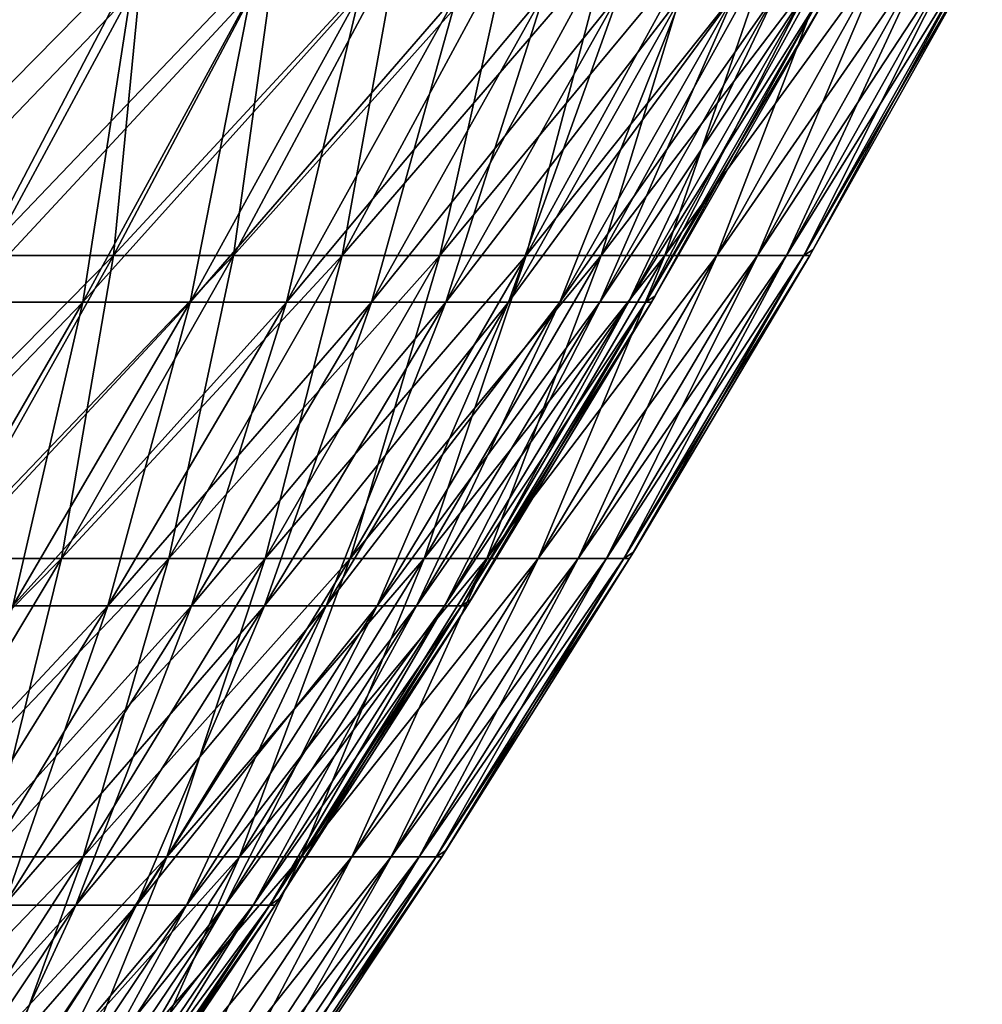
# Model space of a CAD drawing. Header units: millimetres. Extents: x -250 to 250, y 3898 to 4150.
# Tile 535 of 558: x 203 to 220, y 4012 to 4029. Entities that reach past the tile are written whole.
import ezdxf

# ---------------------------------------------------------------- set-up
doc = ezdxf.new("R2010")
doc.units = ezdxf.units.MM
doc.header["$LTSCALE"] = 5.599365
for name, color, linetype in [('2', 7, 'CONTINUOUS'), ('3', 7, 'CONTINUOUS'), ('4', 7, 'CONTINUOUS'), ('5', 7, 'CONTINUOUS')]:
    doc.layers.add(name, color=color, linetype=linetype)

msp = doc.modelspace()

# ---------------------------------------------------------------- linework, layer by layer
at = {"layer": '2', "color": 251, "linetype": 'Continuous', "true_color": 0x504f50}
for points in [[(201.87, 4024.971, -78.205), (199.366, 4024.971, -84.384), (204.715, 4030.408, -79.307), (201.87, 4024.971, -78.205)], [(204.715, 4030.408, -79.307), (199.366, 4024.971, -84.384), (202.176, 4030.408, -85.574), (204.715, 4030.408, -79.307)], [(204.183, 4024.971, -71.951), (201.87, 4024.971, -78.205), (207.06, 4030.408, -72.965), (204.183, 4024.971, -71.951)], [(207.06, 4030.408, -72.965), (201.87, 4024.971, -78.205), (204.715, 4030.408, -79.307), (207.06, 4030.408, -72.965)], [(206.302, 4024.971, -65.629), (204.183, 4024.971, -71.951), (209.209, 4030.408, -66.554), (206.302, 4024.971, -65.629)], [(209.209, 4030.408, -66.554), (204.183, 4024.971, -71.951), (207.06, 4030.408, -72.965), (209.209, 4030.408, -66.554)], [(208.225, 4024.971, -59.245), (206.302, 4024.971, -65.629), (211.159, 4030.408, -60.08), (208.225, 4024.971, -59.245)], [(211.159, 4030.408, -60.08), (206.302, 4024.971, -65.629), (209.209, 4030.408, -66.554), (211.159, 4030.408, -60.08)], [(209.951, 4024.971, -52.805), (208.225, 4024.971, -59.245), (212.909, 4030.408, -53.549), (209.951, 4024.971, -52.805)], [(212.909, 4030.408, -53.549), (208.225, 4024.971, -59.245), (211.159, 4030.408, -60.08), (212.909, 4030.408, -53.549)], [(211.477, 4024.971, -46.314), (209.951, 4024.971, -52.805), (214.457, 4030.408, -46.967), (211.477, 4024.971, -46.314)], [(214.457, 4030.408, -46.967), (209.951, 4024.971, -52.805), (212.909, 4030.408, -53.549), (214.457, 4030.408, -46.967)], [(212.803, 4024.971, -39.78), (211.477, 4024.971, -46.314), (215.802, 4030.408, -40.34), (212.803, 4024.971, -39.78)], [(215.802, 4030.408, -40.34), (211.477, 4024.971, -46.314), (214.457, 4030.408, -46.967), (215.802, 4030.408, -40.34)], [(213.927, 4024.971, -33.208), (212.803, 4024.971, -39.78), (216.942, 4030.408, -33.676), (213.927, 4024.971, -33.208)], [(216.942, 4030.408, -33.676), (212.803, 4024.971, -39.78), (215.802, 4030.408, -40.34), (216.942, 4030.408, -33.676)], [(214.848, 4024.971, -26.604), (213.927, 4024.971, -33.208), (217.876, 4030.408, -26.979), (214.848, 4024.971, -26.604)], [(217.876, 4030.408, -26.979), (213.927, 4024.971, -33.208), (216.942, 4030.408, -33.676), (217.876, 4030.408, -26.979)], [(215.566, 4024.971, -19.975), (214.848, 4024.971, -26.604), (218.604, 4030.408, -20.257), (215.566, 4024.971, -19.975)], [(218.604, 4030.408, -20.257), (214.848, 4024.971, -26.604), (217.876, 4030.408, -26.979), (218.604, 4030.408, -20.257)], [(216.079, 4024.971, -13.327), (215.566, 4024.971, -19.975), (219.124, 4030.408, -13.515), (216.079, 4024.971, -13.327)], [(219.124, 4030.408, -13.515), (215.566, 4024.971, -19.975), (218.604, 4030.408, -20.257), (219.124, 4030.408, -13.515)], [(216.387, 4024.971, -6.667), (216.079, 4024.971, -13.327), (219.436, 4030.408, -6.761), (216.387, 4024.971, -6.667)], [(219.436, 4030.408, -6.761), (216.079, 4024.971, -13.327), (219.124, 4030.408, -13.515), (219.436, 4030.408, -6.761)], [(216.552, 4025.078), (216.387, 4024.971, -6.667), (219.54, 4030.408), (216.552, 4025.078)], [(219.54, 4030.408), (216.387, 4024.971, -6.667), (219.436, 4030.408, -6.761), (219.54, 4030.408)], [(216.489, 4024.971), (216.387, 4024.971, -6.667), (216.552, 4025.078), (216.489, 4024.971)], [(201.179, 4019.611, -70.893), (198.9, 4019.611, -77.054), (204.183, 4024.971, -71.951), (201.179, 4019.611, -70.893)], [(204.183, 4024.971, -71.951), (198.9, 4019.611, -77.054), (201.87, 4024.971, -78.205), (204.183, 4024.971, -71.951)], [(203.266, 4019.611, -64.664), (201.179, 4019.611, -70.893), (206.302, 4024.971, -65.629), (203.266, 4019.611, -64.664)], [(206.302, 4024.971, -65.629), (201.179, 4019.611, -70.893), (204.183, 4024.971, -71.951), (206.302, 4024.971, -65.629)], [(205.161, 4019.611, -58.373), (203.266, 4019.611, -64.664), (208.225, 4024.971, -59.245), (205.161, 4019.611, -58.373)], [(208.225, 4024.971, -59.245), (203.266, 4019.611, -64.664), (206.302, 4024.971, -65.629), (208.225, 4024.971, -59.245)], [(206.862, 4019.611, -52.028), (205.161, 4019.611, -58.373), (209.951, 4024.971, -52.805), (206.862, 4019.611, -52.028)], [(209.951, 4024.971, -52.805), (205.161, 4019.611, -58.373), (208.225, 4024.971, -59.245), (209.951, 4024.971, -52.805)], [(208.366, 4019.611, -45.633), (206.862, 4019.611, -52.028), (211.477, 4024.971, -46.314), (208.366, 4019.611, -45.633)], [(211.477, 4024.971, -46.314), (206.862, 4019.611, -52.028), (209.951, 4024.971, -52.805), (211.477, 4024.971, -46.314)], [(209.672, 4019.611, -39.195), (208.366, 4019.611, -45.633), (212.803, 4024.971, -39.78), (209.672, 4019.611, -39.195)], [(212.803, 4024.971, -39.78), (208.366, 4019.611, -45.633), (211.477, 4024.971, -46.314), (212.803, 4024.971, -39.78)], [(210.78, 4019.611, -32.719), (209.672, 4019.611, -39.195), (213.927, 4024.971, -33.208), (210.78, 4019.611, -32.719)], [(213.927, 4024.971, -33.208), (209.672, 4019.611, -39.195), (212.803, 4024.971, -39.78), (213.927, 4024.971, -33.208)], [(211.687, 4019.611, -26.213), (210.78, 4019.611, -32.719), (214.848, 4024.971, -26.604), (211.687, 4019.611, -26.213)], [(214.848, 4024.971, -26.604), (210.78, 4019.611, -32.719), (213.927, 4024.971, -33.208), (214.848, 4024.971, -26.604)], [(212.394, 4019.611, -19.681), (211.687, 4019.611, -26.213), (215.566, 4024.971, -19.975), (212.394, 4019.611, -19.681)], [(215.566, 4024.971, -19.975), (211.687, 4019.611, -26.213), (214.848, 4024.971, -26.604), (215.566, 4024.971, -19.975)], [(212.899, 4019.611, -13.131), (212.394, 4019.611, -19.681), (216.079, 4024.971, -13.327), (212.899, 4019.611, -13.131)], [(216.079, 4024.971, -13.327), (212.394, 4019.611, -19.681), (215.566, 4024.971, -19.975), (216.079, 4024.971, -13.327)], [(213.203, 4019.611, -6.569), (212.899, 4019.611, -13.131), (216.387, 4024.971, -6.667), (213.203, 4019.611, -6.569)], [(216.387, 4024.971, -6.667), (212.899, 4019.611, -13.131), (216.079, 4024.971, -13.327), (216.387, 4024.971, -6.667)], [(213.372, 4019.722), (213.203, 4019.611, -6.569), (216.489, 4024.971), (213.372, 4019.722)], [(216.489, 4024.971), (213.203, 4019.611, -6.569), (216.387, 4024.971, -6.667), (216.489, 4024.971)], [(213.304, 4019.611), (213.203, 4019.611, -6.569), (213.372, 4019.722), (213.304, 4019.611)], [(200.104, 4014.332, -63.658), (198.049, 4014.332, -69.79), (203.266, 4019.611, -64.664), (200.104, 4014.332, -63.658)], [(203.266, 4019.611, -64.664), (198.049, 4014.332, -69.79), (201.179, 4019.611, -70.893), (203.266, 4019.611, -64.664)], [(201.97, 4014.332, -57.465), (200.104, 4014.332, -63.658), (205.161, 4019.611, -58.373), (201.97, 4014.332, -57.465)], [(205.161, 4019.611, -58.373), (200.104, 4014.332, -63.658), (203.266, 4019.611, -64.664), (205.161, 4019.611, -58.373)], [(203.644, 4014.332, -51.218), (201.97, 4014.332, -57.465), (206.862, 4019.611, -52.028), (203.644, 4014.332, -51.218)], [(206.862, 4019.611, -52.028), (201.97, 4014.332, -57.465), (205.161, 4019.611, -58.373), (206.862, 4019.611, -52.028)], [(205.124, 4014.332, -44.923), (203.644, 4014.332, -51.218), (208.366, 4019.611, -45.633), (205.124, 4014.332, -44.923)], [(208.366, 4019.611, -45.633), (203.644, 4014.332, -51.218), (206.862, 4019.611, -52.028), (208.366, 4019.611, -45.633)], [(206.411, 4014.332, -38.585), (205.124, 4014.332, -44.923), (209.672, 4019.611, -39.195), (206.411, 4014.332, -38.585)], [(209.672, 4019.611, -39.195), (205.124, 4014.332, -44.923), (208.366, 4019.611, -45.633), (209.672, 4019.611, -39.195)], [(207.501, 4014.332, -32.21), (206.411, 4014.332, -38.585), (210.78, 4019.611, -32.719), (207.501, 4014.332, -32.21)], [(210.78, 4019.611, -32.719), (206.411, 4014.332, -38.585), (209.672, 4019.611, -39.195), (210.78, 4019.611, -32.719)], [(208.394, 4014.332, -25.805), (207.501, 4014.332, -32.21), (211.687, 4019.611, -26.213), (208.394, 4014.332, -25.805)], [(211.687, 4019.611, -26.213), (207.501, 4014.332, -32.21), (210.78, 4019.611, -32.719), (211.687, 4019.611, -26.213)], [(209.09, 4014.332, -19.375), (208.394, 4014.332, -25.805), (212.394, 4019.611, -19.681), (209.09, 4014.332, -19.375)], [(212.394, 4019.611, -19.681), (208.394, 4014.332, -25.805), (211.687, 4019.611, -26.213), (212.394, 4019.611, -19.681)], [(209.588, 4014.332, -12.927), (209.09, 4014.332, -19.375), (212.899, 4019.611, -13.131), (209.588, 4014.332, -12.927)], [(212.899, 4019.611, -13.131), (209.09, 4014.332, -19.375), (212.394, 4019.611, -19.681), (212.899, 4019.611, -13.131)], [(209.886, 4014.332, -6.467), (209.588, 4014.332, -12.927), (213.203, 4019.611, -6.569), (209.886, 4014.332, -6.467)], [(213.203, 4019.611, -6.569), (209.588, 4014.332, -12.927), (212.899, 4019.611, -13.131), (213.203, 4019.611, -6.569)], [(210.06, 4014.447), (209.886, 4014.332, -6.467), (213.304, 4019.611), (210.06, 4014.447)], [(213.304, 4019.611), (209.886, 4014.332, -6.467), (213.203, 4019.611, -6.569), (213.304, 4019.611)], [(209.986, 4014.332), (209.886, 4014.332, -6.467), (210.06, 4014.447), (209.986, 4014.332)], [(200.299, 4009.137, -50.377), (198.653, 4009.137, -56.522), (203.644, 4014.332, -51.218), (200.299, 4009.137, -50.377)], [(203.644, 4014.332, -51.218), (198.653, 4009.137, -56.522), (201.97, 4014.332, -57.465), (203.644, 4014.332, -51.218)], [(201.756, 4009.137, -44.185), (200.299, 4009.137, -50.377), (205.124, 4014.332, -44.923), (201.756, 4009.137, -44.185)], [(205.124, 4014.332, -44.923), (200.299, 4009.137, -50.377), (203.644, 4014.332, -51.218), (205.124, 4014.332, -44.923)], [(203.021, 4009.137, -37.951), (201.756, 4009.137, -44.185), (206.411, 4014.332, -38.585), (203.021, 4009.137, -37.951)], [(206.411, 4014.332, -38.585), (201.756, 4009.137, -44.185), (205.124, 4014.332, -44.923), (206.411, 4014.332, -38.585)], [(204.093, 4009.137, -31.681), (203.021, 4009.137, -37.951), (207.501, 4014.332, -32.21), (204.093, 4009.137, -31.681)], [(207.501, 4014.332, -32.21), (203.021, 4009.137, -37.951), (206.411, 4014.332, -38.585), (207.501, 4014.332, -32.21)], [(204.972, 4009.137, -25.381), (204.093, 4009.137, -31.681), (208.394, 4014.332, -25.805), (204.972, 4009.137, -25.381)], [(208.394, 4014.332, -25.805), (204.093, 4009.137, -31.681), (207.501, 4014.332, -32.21), (208.394, 4014.332, -25.805)], [(205.656, 4009.137, -19.057), (204.972, 4009.137, -25.381), (209.09, 4014.332, -19.375), (205.656, 4009.137, -19.057)], [(209.09, 4014.332, -19.375), (204.972, 4009.137, -25.381), (208.394, 4014.332, -25.805), (209.09, 4014.332, -19.375)], [(206.146, 4009.137, -12.715), (205.656, 4009.137, -19.057), (209.588, 4014.332, -12.927), (206.146, 4009.137, -12.715)], [(209.588, 4014.332, -12.927), (205.656, 4009.137, -19.057), (209.09, 4014.332, -19.375), (209.588, 4014.332, -12.927)], [(206.439, 4009.137, -6.36), (206.146, 4009.137, -12.715), (209.886, 4014.332, -6.467), (206.439, 4009.137, -6.36)], [(209.886, 4014.332, -6.467), (206.146, 4009.137, -12.715), (209.588, 4014.332, -12.927), (209.886, 4014.332, -6.467)], [(206.618, 4009.256), (206.439, 4009.137, -6.36), (209.986, 4014.332), (206.618, 4009.256)], [(209.986, 4014.332), (206.439, 4009.137, -6.36), (209.886, 4014.332, -6.467), (209.986, 4014.332)]]:
    msp.add_3dface(points, dxfattribs=at)
at = {"layer": '3', "color": 251, "linetype": 'Continuous', "true_color": 0x504f50}
for points in [[(201.87, 4024.971, 78.205), (204.183, 4024.971, 71.951), (204.715, 4030.408, 79.307), (201.87, 4024.971, 78.205)], [(202.176, 4030.408, 85.574), (201.87, 4024.971, 78.205), (204.715, 4030.408, 79.307), (202.176, 4030.408, 85.574)], [(204.183, 4024.971, 71.951), (206.302, 4024.971, 65.629), (207.06, 4030.408, 72.965), (204.183, 4024.971, 71.951)], [(204.715, 4030.408, 79.307), (204.183, 4024.971, 71.951), (207.06, 4030.408, 72.965), (204.715, 4030.408, 79.307)], [(206.302, 4024.971, 65.629), (208.225, 4024.971, 59.245), (209.209, 4030.408, 66.554), (206.302, 4024.971, 65.629)], [(207.06, 4030.408, 72.965), (206.302, 4024.971, 65.629), (209.209, 4030.408, 66.554), (207.06, 4030.408, 72.965)], [(208.225, 4024.971, 59.245), (209.951, 4024.971, 52.805), (211.159, 4030.408, 60.08), (208.225, 4024.971, 59.245)], [(209.209, 4030.408, 66.554), (208.225, 4024.971, 59.245), (211.159, 4030.408, 60.08), (209.209, 4030.408, 66.554)], [(209.951, 4024.971, 52.805), (211.477, 4024.971, 46.314), (212.909, 4030.408, 53.549), (209.951, 4024.971, 52.805)], [(211.159, 4030.408, 60.08), (209.951, 4024.971, 52.805), (212.909, 4030.408, 53.549), (211.159, 4030.408, 60.08)], [(211.477, 4024.971, 46.314), (212.803, 4024.971, 39.78), (214.457, 4030.408, 46.967), (211.477, 4024.971, 46.314)], [(212.909, 4030.408, 53.549), (211.477, 4024.971, 46.314), (214.457, 4030.408, 46.967), (212.909, 4030.408, 53.549)], [(212.803, 4024.971, 39.78), (213.927, 4024.971, 33.208), (215.802, 4030.408, 40.34), (212.803, 4024.971, 39.78)], [(214.457, 4030.408, 46.967), (212.803, 4024.971, 39.78), (215.802, 4030.408, 40.34), (214.457, 4030.408, 46.967)], [(213.927, 4024.971, 33.208), (214.848, 4024.971, 26.604), (216.942, 4030.408, 33.676), (213.927, 4024.971, 33.208)], [(215.802, 4030.408, 40.34), (213.927, 4024.971, 33.208), (216.942, 4030.408, 33.676), (215.802, 4030.408, 40.34)], [(214.848, 4024.971, 26.604), (215.566, 4024.971, 19.975), (217.876, 4030.408, 26.979), (214.848, 4024.971, 26.604)], [(216.942, 4030.408, 33.676), (214.848, 4024.971, 26.604), (217.876, 4030.408, 26.979), (216.942, 4030.408, 33.676)], [(215.566, 4024.971, 19.975), (216.079, 4024.971, 13.327), (218.604, 4030.408, 20.257), (215.566, 4024.971, 19.975)], [(217.876, 4030.408, 26.979), (215.566, 4024.971, 19.975), (218.604, 4030.408, 20.257), (217.876, 4030.408, 26.979)], [(216.079, 4024.971, 13.327), (216.387, 4024.971, 6.667), (219.124, 4030.408, 13.515), (216.079, 4024.971, 13.327)], [(218.604, 4030.408, 20.257), (216.079, 4024.971, 13.327), (219.124, 4030.408, 13.515), (218.604, 4030.408, 20.257)], [(216.387, 4024.971, 6.667), (216.489, 4024.971), (219.436, 4030.408, 6.761), (216.387, 4024.971, 6.667)], [(219.124, 4030.408, 13.515), (216.387, 4024.971, 6.667), (219.436, 4030.408, 6.761), (219.124, 4030.408, 13.515)], [(216.489, 4024.971), (216.552, 4025.078), (219.436, 4030.408, 6.761), (216.489, 4024.971)], [(216.552, 4025.078), (219.54, 4030.408), (219.436, 4030.408, 6.761), (216.552, 4025.078)], [(201.179, 4019.611, 70.893), (203.266, 4019.611, 64.664), (204.183, 4024.971, 71.951), (201.179, 4019.611, 70.893)], [(201.87, 4024.971, 78.205), (201.179, 4019.611, 70.893), (204.183, 4024.971, 71.951), (201.87, 4024.971, 78.205)], [(203.266, 4019.611, 64.664), (205.161, 4019.611, 58.373), (206.302, 4024.971, 65.629), (203.266, 4019.611, 64.664)], [(204.183, 4024.971, 71.951), (203.266, 4019.611, 64.664), (206.302, 4024.971, 65.629), (204.183, 4024.971, 71.951)], [(205.161, 4019.611, 58.373), (206.862, 4019.611, 52.028), (208.225, 4024.971, 59.245), (205.161, 4019.611, 58.373)], [(206.302, 4024.971, 65.629), (205.161, 4019.611, 58.373), (208.225, 4024.971, 59.245), (206.302, 4024.971, 65.629)], [(206.862, 4019.611, 52.028), (208.366, 4019.611, 45.633), (209.951, 4024.971, 52.805), (206.862, 4019.611, 52.028)], [(208.225, 4024.971, 59.245), (206.862, 4019.611, 52.028), (209.951, 4024.971, 52.805), (208.225, 4024.971, 59.245)], [(208.366, 4019.611, 45.633), (209.672, 4019.611, 39.195), (211.477, 4024.971, 46.314), (208.366, 4019.611, 45.633)], [(209.951, 4024.971, 52.805), (208.366, 4019.611, 45.633), (211.477, 4024.971, 46.314), (209.951, 4024.971, 52.805)], [(209.672, 4019.611, 39.195), (210.78, 4019.611, 32.719), (212.803, 4024.971, 39.78), (209.672, 4019.611, 39.195)], [(211.477, 4024.971, 46.314), (209.672, 4019.611, 39.195), (212.803, 4024.971, 39.78), (211.477, 4024.971, 46.314)], [(210.78, 4019.611, 32.719), (211.687, 4019.611, 26.213), (213.927, 4024.971, 33.208), (210.78, 4019.611, 32.719)], [(212.803, 4024.971, 39.78), (210.78, 4019.611, 32.719), (213.927, 4024.971, 33.208), (212.803, 4024.971, 39.78)], [(211.687, 4019.611, 26.213), (212.394, 4019.611, 19.681), (214.848, 4024.971, 26.604), (211.687, 4019.611, 26.213)], [(213.927, 4024.971, 33.208), (211.687, 4019.611, 26.213), (214.848, 4024.971, 26.604), (213.927, 4024.971, 33.208)], [(212.394, 4019.611, 19.681), (212.899, 4019.611, 13.131), (215.566, 4024.971, 19.975), (212.394, 4019.611, 19.681)], [(214.848, 4024.971, 26.604), (212.394, 4019.611, 19.681), (215.566, 4024.971, 19.975), (214.848, 4024.971, 26.604)], [(212.899, 4019.611, 13.131), (213.203, 4019.611, 6.569), (216.079, 4024.971, 13.327), (212.899, 4019.611, 13.131)], [(215.566, 4024.971, 19.975), (212.899, 4019.611, 13.131), (216.079, 4024.971, 13.327), (215.566, 4024.971, 19.975)], [(213.203, 4019.611, 6.569), (213.304, 4019.611), (216.387, 4024.971, 6.667), (213.203, 4019.611, 6.569)], [(216.079, 4024.971, 13.327), (213.203, 4019.611, 6.569), (216.387, 4024.971, 6.667), (216.079, 4024.971, 13.327)], [(213.304, 4019.611), (213.372, 4019.722), (216.387, 4024.971, 6.667), (213.304, 4019.611)], [(213.372, 4019.722), (216.489, 4024.971), (216.387, 4024.971, 6.667), (213.372, 4019.722)], [(200.104, 4014.332, 63.658), (201.97, 4014.332, 57.465), (203.266, 4019.611, 64.664), (200.104, 4014.332, 63.658)], [(201.179, 4019.611, 70.893), (200.104, 4014.332, 63.658), (203.266, 4019.611, 64.664), (201.179, 4019.611, 70.893)], [(201.97, 4014.332, 57.465), (203.644, 4014.332, 51.218), (205.161, 4019.611, 58.373), (201.97, 4014.332, 57.465)], [(203.266, 4019.611, 64.664), (201.97, 4014.332, 57.465), (205.161, 4019.611, 58.373), (203.266, 4019.611, 64.664)], [(203.644, 4014.332, 51.218), (205.124, 4014.332, 44.923), (206.862, 4019.611, 52.028), (203.644, 4014.332, 51.218)], [(205.161, 4019.611, 58.373), (203.644, 4014.332, 51.218), (206.862, 4019.611, 52.028), (205.161, 4019.611, 58.373)], [(205.124, 4014.332, 44.923), (206.411, 4014.332, 38.585), (208.366, 4019.611, 45.633), (205.124, 4014.332, 44.923)], [(206.862, 4019.611, 52.028), (205.124, 4014.332, 44.923), (208.366, 4019.611, 45.633), (206.862, 4019.611, 52.028)], [(206.411, 4014.332, 38.585), (207.501, 4014.332, 32.21), (209.672, 4019.611, 39.195), (206.411, 4014.332, 38.585)], [(208.366, 4019.611, 45.633), (206.411, 4014.332, 38.585), (209.672, 4019.611, 39.195), (208.366, 4019.611, 45.633)], [(207.501, 4014.332, 32.21), (208.394, 4014.332, 25.805), (210.78, 4019.611, 32.719), (207.501, 4014.332, 32.21)], [(209.672, 4019.611, 39.195), (207.501, 4014.332, 32.21), (210.78, 4019.611, 32.719), (209.672, 4019.611, 39.195)], [(208.394, 4014.332, 25.805), (209.09, 4014.332, 19.375), (211.687, 4019.611, 26.213), (208.394, 4014.332, 25.805)], [(210.78, 4019.611, 32.719), (208.394, 4014.332, 25.805), (211.687, 4019.611, 26.213), (210.78, 4019.611, 32.719)], [(209.09, 4014.332, 19.375), (209.588, 4014.332, 12.927), (212.394, 4019.611, 19.681), (209.09, 4014.332, 19.375)], [(211.687, 4019.611, 26.213), (209.09, 4014.332, 19.375), (212.394, 4019.611, 19.681), (211.687, 4019.611, 26.213)], [(209.588, 4014.332, 12.927), (209.886, 4014.332, 6.467), (212.899, 4019.611, 13.131), (209.588, 4014.332, 12.927)], [(212.394, 4019.611, 19.681), (209.588, 4014.332, 12.927), (212.899, 4019.611, 13.131), (212.394, 4019.611, 19.681)], [(209.886, 4014.332, 6.467), (209.986, 4014.332), (213.203, 4019.611, 6.569), (209.886, 4014.332, 6.467)], [(212.899, 4019.611, 13.131), (209.886, 4014.332, 6.467), (213.203, 4019.611, 6.569), (212.899, 4019.611, 13.131)], [(209.986, 4014.332), (210.06, 4014.447), (213.203, 4019.611, 6.569), (209.986, 4014.332)], [(210.06, 4014.447), (213.304, 4019.611), (213.203, 4019.611, 6.569), (210.06, 4014.447)], [(200.299, 4009.137, 50.377), (201.756, 4009.137, 44.185), (203.644, 4014.332, 51.218), (200.299, 4009.137, 50.377)], [(201.97, 4014.332, 57.465), (200.299, 4009.137, 50.377), (203.644, 4014.332, 51.218), (201.97, 4014.332, 57.465)], [(201.756, 4009.137, 44.185), (203.021, 4009.137, 37.951), (205.124, 4014.332, 44.923), (201.756, 4009.137, 44.185)], [(203.644, 4014.332, 51.218), (201.756, 4009.137, 44.185), (205.124, 4014.332, 44.923), (203.644, 4014.332, 51.218)], [(203.021, 4009.137, 37.951), (204.093, 4009.137, 31.681), (206.411, 4014.332, 38.585), (203.021, 4009.137, 37.951)], [(205.124, 4014.332, 44.923), (203.021, 4009.137, 37.951), (206.411, 4014.332, 38.585), (205.124, 4014.332, 44.923)], [(204.093, 4009.137, 31.681), (204.972, 4009.137, 25.381), (207.501, 4014.332, 32.21), (204.093, 4009.137, 31.681)], [(206.411, 4014.332, 38.585), (204.093, 4009.137, 31.681), (207.501, 4014.332, 32.21), (206.411, 4014.332, 38.585)], [(204.972, 4009.137, 25.381), (205.656, 4009.137, 19.057), (208.394, 4014.332, 25.805), (204.972, 4009.137, 25.381)], [(207.501, 4014.332, 32.21), (204.972, 4009.137, 25.381), (208.394, 4014.332, 25.805), (207.501, 4014.332, 32.21)], [(205.656, 4009.137, 19.057), (206.146, 4009.137, 12.715), (209.09, 4014.332, 19.375), (205.656, 4009.137, 19.057)], [(208.394, 4014.332, 25.805), (205.656, 4009.137, 19.057), (209.09, 4014.332, 19.375), (208.394, 4014.332, 25.805)], [(206.146, 4009.137, 12.715), (206.439, 4009.137, 6.36), (209.588, 4014.332, 12.927), (206.146, 4009.137, 12.715)], [(209.09, 4014.332, 19.375), (206.146, 4009.137, 12.715), (209.588, 4014.332, 12.927), (209.09, 4014.332, 19.375)], [(206.439, 4009.137, 6.36), (206.537, 4009.137), (209.886, 4014.332, 6.467), (206.439, 4009.137, 6.36)], [(209.588, 4014.332, 12.927), (206.439, 4009.137, 6.36), (209.886, 4014.332, 6.467), (209.588, 4014.332, 12.927)], [(206.537, 4009.137), (206.618, 4009.256), (209.886, 4014.332, 6.467), (206.537, 4009.137)], [(206.618, 4009.256), (209.986, 4014.332), (209.886, 4014.332, 6.467), (206.618, 4009.256)]]:
    msp.add_3dface(points, dxfattribs=at)
at = {"layer": '4', "color": 155, "linetype": 'Continuous', "true_color": 0x4a708c}
for points in [[(201.546, 4024.147, 71.022), (199.263, 4024.147, 77.195), (204.49, 4029.603, 72.059), (201.546, 4024.147, 71.022)], [(204.49, 4029.603, 72.059), (199.263, 4024.147, 77.195), (202.174, 4029.603, 78.322), (204.49, 4029.603, 72.059)], [(203.638, 4024.147, 64.782), (201.546, 4024.147, 71.022), (206.612, 4029.603, 65.728), (203.638, 4024.147, 64.782)], [(206.612, 4029.603, 65.728), (201.546, 4024.147, 71.022), (204.49, 4029.603, 72.059), (206.612, 4029.603, 65.728)], [(205.536, 4024.147, 58.48), (203.638, 4024.147, 64.782), (208.538, 4029.603, 59.334), (205.536, 4024.147, 58.48)], [(208.538, 4029.603, 59.334), (203.638, 4024.147, 64.782), (206.612, 4029.603, 65.728), (208.538, 4029.603, 59.334)], [(207.24, 4024.147, 52.123), (205.536, 4024.147, 58.48), (210.266, 4029.603, 52.884), (207.24, 4024.147, 52.123)], [(210.266, 4029.603, 52.884), (205.536, 4024.147, 58.48), (208.538, 4029.603, 59.334), (210.266, 4029.603, 52.884)], [(208.746, 4024.147, 45.716), (207.24, 4024.147, 52.123), (211.795, 4029.603, 46.384), (208.746, 4024.147, 45.716)], [(211.795, 4029.603, 46.384), (207.24, 4024.147, 52.123), (210.266, 4029.603, 52.884), (211.795, 4029.603, 46.384)], [(210.055, 4024.147, 39.266), (208.746, 4024.147, 45.716), (213.123, 4029.603, 39.84), (210.055, 4024.147, 39.266)], [(213.123, 4029.603, 39.84), (208.746, 4024.147, 45.716), (211.795, 4029.603, 46.384), (213.123, 4029.603, 39.84)], [(211.165, 4024.147, 32.779), (210.055, 4024.147, 39.266), (214.249, 4029.603, 33.258), (211.165, 4024.147, 32.779)], [(214.249, 4029.603, 33.258), (210.055, 4024.147, 39.266), (213.123, 4029.603, 39.84), (214.249, 4029.603, 33.258)], [(212.074, 4024.147, 26.26), (211.165, 4024.147, 32.779), (215.171, 4029.603, 26.644), (212.074, 4024.147, 26.26)], [(215.171, 4029.603, 26.644), (211.165, 4024.147, 32.779), (214.249, 4029.603, 33.258), (215.171, 4029.603, 26.644)], [(212.782, 4024.147, 19.717), (212.074, 4024.147, 26.26), (215.89, 4029.603, 20.005), (212.782, 4024.147, 19.717)], [(215.89, 4029.603, 20.005), (212.074, 4024.147, 26.26), (215.171, 4029.603, 26.644), (215.89, 4029.603, 20.005)], [(213.288, 4024.147, 13.155), (212.782, 4024.147, 19.717), (216.403, 4029.603, 13.347), (213.288, 4024.147, 13.155)], [(216.403, 4029.603, 13.347), (212.782, 4024.147, 19.717), (215.89, 4029.603, 20.005), (216.403, 4029.603, 13.347)], [(213.592, 4024.147, 6.581), (213.288, 4024.147, 13.155), (216.712, 4029.603, 6.677), (213.592, 4024.147, 6.581)], [(216.712, 4029.603, 6.677), (213.288, 4024.147, 13.155), (216.403, 4029.603, 13.347), (216.712, 4029.603, 6.677)], [(213.757, 4024.255), (213.592, 4024.147, 6.581), (216.815, 4029.603), (213.757, 4024.255)], [(216.815, 4029.603), (213.592, 4024.147, 6.581), (216.712, 4029.603, 6.677), (216.815, 4029.603)], [(213.694, 4024.147), (213.592, 4024.147, 6.581), (213.757, 4024.255), (213.694, 4024.147)], [(200.533, 4018.772, 63.794), (198.473, 4018.772, 69.939), (203.638, 4024.147, 64.782), (200.533, 4018.772, 63.794)], [(203.638, 4024.147, 64.782), (198.473, 4018.772, 69.939), (201.546, 4024.147, 71.022), (203.638, 4024.147, 64.782)], [(202.402, 4018.772, 57.588), (200.533, 4018.772, 63.794), (205.536, 4024.147, 58.48), (202.402, 4018.772, 57.588)], [(205.536, 4024.147, 58.48), (200.533, 4018.772, 63.794), (203.638, 4024.147, 64.782), (205.536, 4024.147, 58.48)], [(204.08, 4018.772, 51.328), (202.402, 4018.772, 57.588), (207.24, 4024.147, 52.123), (204.08, 4018.772, 51.328)], [(207.24, 4024.147, 52.123), (202.402, 4018.772, 57.588), (205.536, 4024.147, 58.48), (207.24, 4024.147, 52.123)], [(205.564, 4018.772, 45.019), (204.08, 4018.772, 51.328), (208.746, 4024.147, 45.716), (205.564, 4018.772, 45.019)], [(208.746, 4024.147, 45.716), (204.08, 4018.772, 51.328), (207.24, 4024.147, 52.123), (208.746, 4024.147, 45.716)], [(206.852, 4018.772, 38.667), (205.564, 4018.772, 45.019), (210.055, 4024.147, 39.266), (206.852, 4018.772, 38.667)], [(210.055, 4024.147, 39.266), (205.564, 4018.772, 45.019), (208.746, 4024.147, 45.716), (210.055, 4024.147, 39.266)], [(207.945, 4018.772, 32.279), (206.852, 4018.772, 38.667), (211.165, 4024.147, 32.779), (207.945, 4018.772, 32.279)], [(211.165, 4024.147, 32.779), (206.852, 4018.772, 38.667), (210.055, 4024.147, 39.266), (211.165, 4024.147, 32.779)], [(208.841, 4018.772, 25.86), (207.945, 4018.772, 32.279), (212.074, 4024.147, 26.26), (208.841, 4018.772, 25.86)], [(212.074, 4024.147, 26.26), (207.945, 4018.772, 32.279), (211.165, 4024.147, 32.779), (212.074, 4024.147, 26.26)], [(209.538, 4018.772, 19.417), (208.841, 4018.772, 25.86), (212.782, 4024.147, 19.717), (209.538, 4018.772, 19.417)], [(212.782, 4024.147, 19.717), (208.841, 4018.772, 25.86), (212.074, 4024.147, 26.26), (212.782, 4024.147, 19.717)], [(210.036, 4018.772, 12.955), (209.538, 4018.772, 19.417), (213.288, 4024.147, 13.155), (210.036, 4018.772, 12.955)], [(213.288, 4024.147, 13.155), (209.538, 4018.772, 19.417), (212.782, 4024.147, 19.717), (213.288, 4024.147, 13.155)], [(210.336, 4018.772, 6.48), (210.036, 4018.772, 12.955), (213.592, 4024.147, 6.581), (210.336, 4018.772, 6.48)], [(213.592, 4024.147, 6.581), (210.036, 4018.772, 12.955), (213.288, 4024.147, 13.155), (213.592, 4024.147, 6.581)], [(210.505, 4018.884), (210.336, 4018.772, 6.48), (213.694, 4024.147), (210.505, 4018.884)], [(213.694, 4024.147), (210.336, 4018.772, 6.48), (213.592, 4024.147, 6.581), (213.694, 4024.147)], [(200.789, 4013.481, 50.5), (199.138, 4013.481, 56.66), (204.08, 4018.772, 51.328), (200.789, 4013.481, 50.5)], [(204.08, 4018.772, 51.328), (199.138, 4013.481, 56.66), (202.402, 4018.772, 57.588), (204.08, 4018.772, 51.328)], [(202.249, 4013.481, 44.293), (200.789, 4013.481, 50.5), (205.564, 4018.772, 45.019), (202.249, 4013.481, 44.293)], [(205.564, 4018.772, 45.019), (200.789, 4013.481, 50.5), (204.08, 4018.772, 51.328), (205.564, 4018.772, 45.019)], [(203.517, 4013.481, 38.044), (202.249, 4013.481, 44.293), (206.852, 4018.772, 38.667), (203.517, 4013.481, 38.044)], [(206.852, 4018.772, 38.667), (202.249, 4013.481, 44.293), (205.564, 4018.772, 45.019), (206.852, 4018.772, 38.667)], [(204.592, 4013.481, 31.759), (203.517, 4013.481, 38.044), (207.945, 4018.772, 32.279), (204.592, 4013.481, 31.759)], [(207.945, 4018.772, 32.279), (203.517, 4013.481, 38.044), (206.852, 4018.772, 38.667), (207.945, 4018.772, 32.279)], [(205.473, 4013.481, 25.443), (204.592, 4013.481, 31.759), (208.841, 4018.772, 25.86), (205.473, 4013.481, 25.443)], [(208.841, 4018.772, 25.86), (204.592, 4013.481, 31.759), (207.945, 4018.772, 32.279), (208.841, 4018.772, 25.86)], [(206.159, 4013.481, 19.103), (205.473, 4013.481, 25.443), (209.538, 4018.772, 19.417), (206.159, 4013.481, 19.103)], [(209.538, 4018.772, 19.417), (205.473, 4013.481, 25.443), (208.841, 4018.772, 25.86), (209.538, 4018.772, 19.417)], [(206.649, 4013.481, 12.746), (206.159, 4013.481, 19.103), (210.036, 4018.772, 12.955), (206.649, 4013.481, 12.746)], [(210.036, 4018.772, 12.955), (206.159, 4013.481, 19.103), (209.538, 4018.772, 19.417), (210.036, 4018.772, 12.955)], [(206.944, 4013.481, 6.376), (206.649, 4013.481, 12.746), (210.336, 4018.772, 6.48), (206.944, 4013.481, 6.376)], [(210.336, 4018.772, 6.48), (206.649, 4013.481, 12.746), (210.036, 4018.772, 12.955), (210.336, 4018.772, 6.48)], [(207.118, 4013.596), (206.944, 4013.481, 6.376), (210.436, 4018.772), (207.118, 4013.596)], [(210.436, 4018.772), (206.944, 4013.481, 6.376), (210.336, 4018.772, 6.48), (210.436, 4018.772)], [(210.436, 4018.772), (210.336, 4018.772, 6.48), (210.505, 4018.884), (210.436, 4018.772)], [(207.042, 4013.481), (206.944, 4013.481, 6.376), (207.118, 4013.596), (207.042, 4013.481)], [(200.05, 4008.277, 37.396), (198.804, 4008.277, 43.539), (203.517, 4013.481, 38.044), (200.05, 4008.277, 37.396)], [(203.517, 4013.481, 38.044), (198.804, 4008.277, 43.539), (202.249, 4013.481, 44.293), (203.517, 4013.481, 38.044)], [(201.107, 4008.277, 31.218), (200.05, 4008.277, 37.396), (204.592, 4013.481, 31.759), (201.107, 4008.277, 31.218)], [(204.592, 4013.481, 31.759), (200.05, 4008.277, 37.396), (203.517, 4013.481, 38.044), (204.592, 4013.481, 31.759)], [(201.973, 4008.277, 25.01), (201.107, 4008.277, 31.218), (205.473, 4013.481, 25.443), (201.973, 4008.277, 25.01)], [(205.473, 4013.481, 25.443), (201.107, 4008.277, 31.218), (204.592, 4013.481, 31.759), (205.473, 4013.481, 25.443)], [(202.648, 4008.277, 18.778), (201.973, 4008.277, 25.01), (206.159, 4013.481, 19.103), (202.648, 4008.277, 18.778)], [(206.159, 4013.481, 19.103), (201.973, 4008.277, 25.01), (205.473, 4013.481, 25.443), (206.159, 4013.481, 19.103)], [(203.13, 4008.277, 12.529), (202.648, 4008.277, 18.778), (206.649, 4013.481, 12.746), (203.13, 4008.277, 12.529)], [(206.649, 4013.481, 12.746), (202.648, 4008.277, 18.778), (206.159, 4013.481, 19.103), (206.649, 4013.481, 12.746)], [(203.419, 4008.277, 6.267), (203.13, 4008.277, 12.529), (206.944, 4013.481, 6.376), (203.419, 4008.277, 6.267)], [(206.944, 4013.481, 6.376), (203.13, 4008.277, 12.529), (206.649, 4013.481, 12.746), (206.944, 4013.481, 6.376)], [(203.598, 4008.396), (203.419, 4008.277, 6.267), (207.042, 4013.481), (203.598, 4008.396)], [(207.042, 4013.481), (203.419, 4008.277, 6.267), (206.944, 4013.481, 6.376), (207.042, 4013.481)]]:
    msp.add_3dface(points, dxfattribs=at)
at = {"layer": '5', "color": 155, "linetype": 'Continuous', "true_color": 0x4a708c}
for points in [[(201.546, 4024.147, -71.022), (203.638, 4024.147, -64.782), (204.49, 4029.603, -72.059), (201.546, 4024.147, -71.022)], [(202.174, 4029.603, -78.322), (201.546, 4024.147, -71.022), (204.49, 4029.603, -72.059), (202.174, 4029.603, -78.322)], [(203.638, 4024.147, -64.782), (205.536, 4024.147, -58.48), (206.612, 4029.603, -65.728), (203.638, 4024.147, -64.782)], [(204.49, 4029.603, -72.059), (203.638, 4024.147, -64.782), (206.612, 4029.603, -65.728), (204.49, 4029.603, -72.059)], [(205.536, 4024.147, -58.48), (207.24, 4024.147, -52.123), (208.538, 4029.603, -59.334), (205.536, 4024.147, -58.48)], [(206.612, 4029.603, -65.728), (205.536, 4024.147, -58.48), (208.538, 4029.603, -59.334), (206.612, 4029.603, -65.728)], [(207.24, 4024.147, -52.123), (208.746, 4024.147, -45.716), (210.266, 4029.603, -52.884), (207.24, 4024.147, -52.123)], [(208.538, 4029.603, -59.334), (207.24, 4024.147, -52.123), (210.266, 4029.603, -52.884), (208.538, 4029.603, -59.334)], [(208.746, 4024.147, -45.716), (210.055, 4024.147, -39.266), (211.795, 4029.603, -46.384), (208.746, 4024.147, -45.716)], [(210.266, 4029.603, -52.884), (208.746, 4024.147, -45.716), (211.795, 4029.603, -46.384), (210.266, 4029.603, -52.884)], [(210.055, 4024.147, -39.266), (211.165, 4024.147, -32.779), (213.123, 4029.603, -39.84), (210.055, 4024.147, -39.266)], [(211.795, 4029.603, -46.384), (210.055, 4024.147, -39.266), (213.123, 4029.603, -39.84), (211.795, 4029.603, -46.384)], [(211.165, 4024.147, -32.779), (212.074, 4024.147, -26.26), (214.249, 4029.603, -33.258), (211.165, 4024.147, -32.779)], [(213.123, 4029.603, -39.84), (211.165, 4024.147, -32.779), (214.249, 4029.603, -33.258), (213.123, 4029.603, -39.84)], [(212.074, 4024.147, -26.26), (212.782, 4024.147, -19.717), (215.171, 4029.603, -26.644), (212.074, 4024.147, -26.26)], [(214.249, 4029.603, -33.258), (212.074, 4024.147, -26.26), (215.171, 4029.603, -26.644), (214.249, 4029.603, -33.258)], [(212.782, 4024.147, -19.717), (213.288, 4024.147, -13.155), (215.89, 4029.603, -20.005), (212.782, 4024.147, -19.717)], [(215.171, 4029.603, -26.644), (212.782, 4024.147, -19.717), (215.89, 4029.603, -20.005), (215.171, 4029.603, -26.644)], [(213.288, 4024.147, -13.155), (213.592, 4024.147, -6.581), (216.403, 4029.603, -13.347), (213.288, 4024.147, -13.155)], [(215.89, 4029.603, -20.005), (213.288, 4024.147, -13.155), (216.403, 4029.603, -13.347), (215.89, 4029.603, -20.005)], [(213.592, 4024.147, -6.581), (213.694, 4024.147), (216.712, 4029.603, -6.677), (213.592, 4024.147, -6.581)], [(216.403, 4029.603, -13.347), (213.592, 4024.147, -6.581), (216.712, 4029.603, -6.677), (216.403, 4029.603, -13.347)], [(213.694, 4024.147), (213.757, 4024.255), (216.712, 4029.603, -6.677), (213.694, 4024.147)], [(213.757, 4024.255), (216.815, 4029.603), (216.712, 4029.603, -6.677), (213.757, 4024.255)], [(200.533, 4018.772, -63.794), (202.402, 4018.772, -57.588), (203.638, 4024.147, -64.782), (200.533, 4018.772, -63.794)], [(201.546, 4024.147, -71.022), (200.533, 4018.772, -63.794), (203.638, 4024.147, -64.782), (201.546, 4024.147, -71.022)], [(202.402, 4018.772, -57.588), (204.08, 4018.772, -51.328), (205.536, 4024.147, -58.48), (202.402, 4018.772, -57.588)], [(203.638, 4024.147, -64.782), (202.402, 4018.772, -57.588), (205.536, 4024.147, -58.48), (203.638, 4024.147, -64.782)], [(204.08, 4018.772, -51.328), (205.564, 4018.772, -45.019), (207.24, 4024.147, -52.123), (204.08, 4018.772, -51.328)], [(205.536, 4024.147, -58.48), (204.08, 4018.772, -51.328), (207.24, 4024.147, -52.123), (205.536, 4024.147, -58.48)], [(205.564, 4018.772, -45.019), (206.852, 4018.772, -38.667), (208.746, 4024.147, -45.716), (205.564, 4018.772, -45.019)], [(207.24, 4024.147, -52.123), (205.564, 4018.772, -45.019), (208.746, 4024.147, -45.716), (207.24, 4024.147, -52.123)], [(206.852, 4018.772, -38.667), (207.945, 4018.772, -32.279), (210.055, 4024.147, -39.266), (206.852, 4018.772, -38.667)], [(208.746, 4024.147, -45.716), (206.852, 4018.772, -38.667), (210.055, 4024.147, -39.266), (208.746, 4024.147, -45.716)], [(207.945, 4018.772, -32.279), (208.841, 4018.772, -25.86), (211.165, 4024.147, -32.779), (207.945, 4018.772, -32.279)], [(210.055, 4024.147, -39.266), (207.945, 4018.772, -32.279), (211.165, 4024.147, -32.779), (210.055, 4024.147, -39.266)], [(208.841, 4018.772, -25.86), (209.538, 4018.772, -19.417), (212.074, 4024.147, -26.26), (208.841, 4018.772, -25.86)], [(211.165, 4024.147, -32.779), (208.841, 4018.772, -25.86), (212.074, 4024.147, -26.26), (211.165, 4024.147, -32.779)], [(209.538, 4018.772, -19.417), (210.036, 4018.772, -12.955), (212.782, 4024.147, -19.717), (209.538, 4018.772, -19.417)], [(212.074, 4024.147, -26.26), (209.538, 4018.772, -19.417), (212.782, 4024.147, -19.717), (212.074, 4024.147, -26.26)], [(210.036, 4018.772, -12.955), (210.336, 4018.772, -6.48), (213.288, 4024.147, -13.155), (210.036, 4018.772, -12.955)], [(212.782, 4024.147, -19.717), (210.036, 4018.772, -12.955), (213.288, 4024.147, -13.155), (212.782, 4024.147, -19.717)], [(210.336, 4018.772, -6.48), (210.436, 4018.772), (213.592, 4024.147, -6.581), (210.336, 4018.772, -6.48)], [(213.288, 4024.147, -13.155), (210.336, 4018.772, -6.48), (213.592, 4024.147, -6.581), (213.288, 4024.147, -13.155)], [(210.436, 4018.772), (210.505, 4018.884), (213.592, 4024.147, -6.581), (210.436, 4018.772)], [(210.505, 4018.884), (213.694, 4024.147), (213.592, 4024.147, -6.581), (210.505, 4018.884)], [(200.789, 4013.481, -50.5), (202.249, 4013.481, -44.293), (204.08, 4018.772, -51.328), (200.789, 4013.481, -50.5)], [(202.402, 4018.772, -57.588), (200.789, 4013.481, -50.5), (204.08, 4018.772, -51.328), (202.402, 4018.772, -57.588)], [(202.249, 4013.481, -44.293), (203.517, 4013.481, -38.044), (205.564, 4018.772, -45.019), (202.249, 4013.481, -44.293)], [(204.08, 4018.772, -51.328), (202.249, 4013.481, -44.293), (205.564, 4018.772, -45.019), (204.08, 4018.772, -51.328)], [(203.517, 4013.481, -38.044), (204.592, 4013.481, -31.759), (206.852, 4018.772, -38.667), (203.517, 4013.481, -38.044)], [(205.564, 4018.772, -45.019), (203.517, 4013.481, -38.044), (206.852, 4018.772, -38.667), (205.564, 4018.772, -45.019)], [(204.592, 4013.481, -31.759), (205.473, 4013.481, -25.443), (207.945, 4018.772, -32.279), (204.592, 4013.481, -31.759)], [(206.852, 4018.772, -38.667), (204.592, 4013.481, -31.759), (207.945, 4018.772, -32.279), (206.852, 4018.772, -38.667)], [(205.473, 4013.481, -25.443), (206.159, 4013.481, -19.103), (208.841, 4018.772, -25.86), (205.473, 4013.481, -25.443)], [(207.945, 4018.772, -32.279), (205.473, 4013.481, -25.443), (208.841, 4018.772, -25.86), (207.945, 4018.772, -32.279)], [(206.159, 4013.481, -19.103), (206.649, 4013.481, -12.746), (209.538, 4018.772, -19.417), (206.159, 4013.481, -19.103)], [(208.841, 4018.772, -25.86), (206.159, 4013.481, -19.103), (209.538, 4018.772, -19.417), (208.841, 4018.772, -25.86)], [(206.649, 4013.481, -12.746), (206.944, 4013.481, -6.376), (210.036, 4018.772, -12.955), (206.649, 4013.481, -12.746)], [(209.538, 4018.772, -19.417), (206.649, 4013.481, -12.746), (210.036, 4018.772, -12.955), (209.538, 4018.772, -19.417)], [(206.944, 4013.481, -6.376), (207.042, 4013.481), (210.336, 4018.772, -6.48), (206.944, 4013.481, -6.376)], [(210.036, 4018.772, -12.955), (206.944, 4013.481, -6.376), (210.336, 4018.772, -6.48), (210.036, 4018.772, -12.955)], [(207.042, 4013.481), (207.118, 4013.596), (210.336, 4018.772, -6.48), (207.042, 4013.481)], [(207.118, 4013.596), (210.436, 4018.772), (210.336, 4018.772, -6.48), (207.118, 4013.596)], [(200.05, 4008.277, -37.396), (201.107, 4008.277, -31.218), (203.517, 4013.481, -38.044), (200.05, 4008.277, -37.396)], [(202.249, 4013.481, -44.293), (200.05, 4008.277, -37.396), (203.517, 4013.481, -38.044), (202.249, 4013.481, -44.293)], [(201.107, 4008.277, -31.218), (201.973, 4008.277, -25.01), (204.592, 4013.481, -31.759), (201.107, 4008.277, -31.218)], [(203.517, 4013.481, -38.044), (201.107, 4008.277, -31.218), (204.592, 4013.481, -31.759), (203.517, 4013.481, -38.044)], [(201.973, 4008.277, -25.01), (202.648, 4008.277, -18.778), (205.473, 4013.481, -25.443), (201.973, 4008.277, -25.01)], [(204.592, 4013.481, -31.759), (201.973, 4008.277, -25.01), (205.473, 4013.481, -25.443), (204.592, 4013.481, -31.759)], [(202.648, 4008.277, -18.778), (203.13, 4008.277, -12.529), (206.159, 4013.481, -19.103), (202.648, 4008.277, -18.778)], [(205.473, 4013.481, -25.443), (202.648, 4008.277, -18.778), (206.159, 4013.481, -19.103), (205.473, 4013.481, -25.443)], [(203.13, 4008.277, -12.529), (203.419, 4008.277, -6.267), (206.649, 4013.481, -12.746), (203.13, 4008.277, -12.529)], [(206.159, 4013.481, -19.103), (203.13, 4008.277, -12.529), (206.649, 4013.481, -12.746), (206.159, 4013.481, -19.103)], [(203.419, 4008.277, -6.267), (203.516, 4008.277), (206.944, 4013.481, -6.376), (203.419, 4008.277, -6.267)], [(206.649, 4013.481, -12.746), (203.419, 4008.277, -6.267), (206.944, 4013.481, -6.376), (206.649, 4013.481, -12.746)], [(203.516, 4008.277), (203.598, 4008.396), (206.944, 4013.481, -6.376), (203.516, 4008.277)], [(203.598, 4008.396), (207.042, 4013.481), (206.944, 4013.481, -6.376), (203.598, 4008.396)]]:
    msp.add_3dface(points, dxfattribs=at)

doc.saveas('drawing.dxf')
